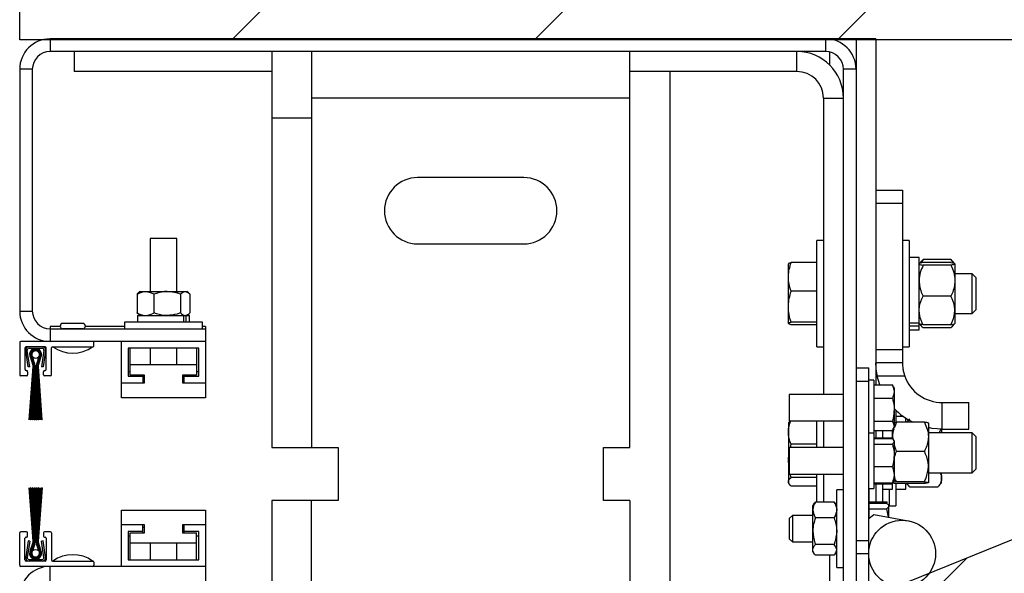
# Model space of a CAD drawing. Header units: inches. Extents: x 170 to 312, y 215 to 248.
# Tile 304 of 557: x 231.765 to 232.34, y 238.799 to 239.122. Entities that reach past the tile are written whole.
import ezdxf

# ---------------------------------------------------------------- set-up
doc = ezdxf.new("R2010")
doc.units = ezdxf.units.IN
doc.header["$LTSCALE"] = 0.25
doc.header["$MEASUREMENT"] = 0
doc.layers.add('STANDARD MOTOR LH', color=7, linetype='Continuous')

msp = doc.modelspace()

# ---------------------------------------------------------------- hatches: boundary and pattern name
at = {"layer": 'STANDARD MOTOR LH'}
h = msp.add_hatch(dxfattribs=at)
h.set_pattern_fill('ANSI31', color=256, style=0)
h.set_pattern_definition([(45, (50.32115, -11.93033), (-0.08838835, 0.08838835), [])])
h.paths.add_polyline_path([(232.51676, 239.38909), (232.45265, 239.38909), (232.45265, 239.62629), (231.76515, 239.62629), (231.76515, 239.11067), (231.78333, 239.11067), (232.45265, 239.11067), (232.45265, 239.34219), (232.37469, 239.34219)])
h = msp.add_hatch(dxfattribs=at)
h.set_pattern_fill('ANSI31', color=256, scale=0.5, style=0)
h.set_pattern_definition([(45, (220.34845, 236.03107), (-0.04419417, 0.04419417), [])])
edge = h.paths.add_edge_path()
edge.add_line((232.38429, 238.83511), (232.26801, 238.78787))
edge.add_line((232.26801, 238.78787), (232.26801, 238.68075))
edge.add_arc((232.25013, 238.68075), 0.01787, -89.99989, 0.00099, ccw=False)
edge.add_line((232.25013, 238.66287), (231.78588, 238.66287))
edge.add_arc((231.78588, 238.68075), 0.01788, 224.99902, 269.9992, ccw=False)
edge.add_arc((232.6325, 239.39121), 1.12303, 220.08198, 269.0727)
edge.add_line((232.61432, 238.26832), (232.38429, 238.83511))

# ---------------------------------------------------------------- linework, layer by layer
for p, q in [((231.76515, 239.11067), (231.76515, 239.62629)), ((232.45265, 239.11067), (231.76515, 239.11067)), ((231.78287, 239.11111), (231.78287, 239.10374)), ((232.26488, 239.11111), (231.78287, 239.11111)), ((232.23555, 239.10374), (232.23555, 239.11111)), ((232.23778, 239.11111), (232.23778, 239.11097)), ((232.25327, 239.11111), (232.25327, 238.68171)), ((232.26488, 239.11111), (232.26488, 238.90928)), ((232.23555, 239.10374), (231.78287, 239.10374)), ((231.79686, 239.10374), (231.79686, 239.09213)), ((231.91225, 239.10374), (231.91225, 238.87272)), ((231.93548, 239.10374), (231.93548, 238.87272)), ((232.12128, 238.87272), (232.12128, 239.10374)), ((232.2188, 239.09213), (232.2188, 239.10374)), ((232.23778, 239.1035), (232.23778, 239.09598)), ((231.77252, 239.0934), (231.76515, 239.0934)), ((231.76515, 239.0934), (231.76515, 238.95231)), ((231.77252, 239.0934), (231.77252, 238.95231)), ((232.25327, 239.0934), (232.2459, 239.0934)), ((232.2459, 238.68908), (232.2459, 239.0934)), ((231.91225, 239.09213), (231.79686, 239.09213)), ((232.2188, 239.09213), (232.12128, 239.09213)), ((232.14488, 238.67137), (232.14488, 239.09213)), ((232.12128, 239.07664), (231.93548, 239.07664)), ((232.23428, 239.07664), (232.2459, 239.07664)), ((232.23428, 239.07664), (232.23428, 238.90368)), ((231.91225, 239.06503), (231.93548, 239.06503)), ((232.05935, 239.03019), (231.99741, 239.03019)), ((232.26488, 239.02281), (232.28036, 239.02281)), ((232.28036, 239.02281), (232.28036, 238.92215)), ((232.28036, 239.01507), (232.26488, 239.01507)), ((231.84133, 238.99467), (231.84133, 238.96371)), ((231.85682, 238.99467), (231.84133, 238.99467)), ((231.85682, 238.96371), (231.85682, 238.99467)), ((231.99741, 238.99148), (232.05935, 238.99148)), ((232.23428, 238.99343), (232.23038, 238.99343)), ((232.23038, 238.9315), (232.23038, 238.99343)), ((232.28426, 238.99343), (232.28036, 238.99343)), ((232.28426, 238.99343), (232.28426, 238.9315)), ((232.29009, 238.98362), (232.28426, 238.98362)), ((232.29009, 238.94132), (232.29009, 238.98362)), ((232.21381, 238.97992), (232.21378, 238.97987)), ((232.21378, 238.94511), (232.21378, 238.97984)), ((232.23038, 238.98072), (232.21534, 238.98072)), ((232.23038, 238.98056), (232.21534, 238.98056)), ((232.29164, 238.98168), (232.29009, 238.97987)), ((232.29241, 238.98249), (232.29108, 238.98028)), ((232.29241, 238.98249), (232.29162, 238.98162)), ((232.30864, 238.98249), (232.29241, 238.98249)), ((232.30864, 238.98057), (232.29241, 238.98057)), ((232.30864, 238.97908), (232.29241, 238.97908)), ((232.30864, 238.98249), (232.30997, 238.98028)), ((232.30864, 238.98249), (232.30943, 238.98162)), ((232.31096, 238.97987), (232.3094, 238.98168)), ((232.31096, 238.97982), (232.31096, 238.94509)), ((232.32098, 238.97408), (232.31096, 238.97408)), ((232.32328, 238.97177), (232.32098, 238.97408)), ((232.32098, 238.95085), (232.32098, 238.97408)), ((232.32328, 238.95316), (232.32328, 238.97177)), ((231.83363, 238.96216), (231.83363, 238.95126)), ((231.83553, 238.96371), (231.83448, 238.96293)), ((231.83553, 238.96371), (231.86262, 238.96371)), ((231.84352, 238.96216), (231.84352, 238.95126)), ((231.85896, 238.96216), (231.85896, 238.95126)), ((231.86367, 238.96293), (231.86262, 238.96371)), ((231.86452, 238.96216), (231.86452, 238.95126)), ((232.23038, 238.96395), (232.21534, 238.96395)), ((232.30864, 238.96097), (232.29241, 238.96097)), ((231.76515, 238.95231), (231.77252, 238.95231)), ((231.83399, 238.94971), (231.83399, 238.94587)), ((231.83399, 238.94971), (231.86077, 238.94971)), ((231.83448, 238.95048), (231.83553, 238.94971)), ((231.83515, 238.94971), (231.83515, 238.94999)), ((231.86077, 238.94971), (231.86077, 238.94587)), ((231.86079, 238.94971), (231.86416, 238.94971)), ((231.86211, 238.94971), (231.86211, 238.94587)), ((231.86262, 238.94971), (231.86367, 238.95048)), ((231.863, 238.94971), (231.863, 238.94999)), ((231.86416, 238.94587), (231.86416, 238.94971)), ((232.31096, 238.95085), (232.32098, 238.95085)), ((232.32098, 238.95085), (232.32328, 238.95316)), ((231.78287, 238.94335), (231.78287, 238.9346)), ((231.78878, 238.94335), (231.78287, 238.94335)), ((231.80193, 238.94512), (231.79031, 238.94512)), ((231.82635, 238.94335), (231.80346, 238.94335)), ((231.82635, 238.94587), (231.82635, 238.94197)), ((231.87181, 238.94587), (231.82635, 238.94587)), ((231.87181, 238.94197), (231.87181, 238.94587)), ((231.87354, 238.94335), (231.87181, 238.94335)), ((231.87354, 238.94335), (231.87354, 238.90177)), ((232.21378, 238.94506), (232.21381, 238.94502)), ((232.23038, 238.94585), (232.21534, 238.94585)), ((232.23038, 238.94437), (232.21534, 238.94437)), ((232.23038, 238.94422), (232.21534, 238.94422)), ((232.28426, 238.94536), (232.29009, 238.94536)), ((232.28426, 238.94363), (232.29009, 238.94363)), ((232.29009, 238.94506), (232.29164, 238.94326)), ((232.30864, 238.94436), (232.29241, 238.94436)), ((232.3094, 238.94326), (232.31096, 238.94506)), ((231.78287, 238.94197), (231.87354, 238.94197)), ((231.79031, 238.94203), (231.79031, 238.94197)), ((231.80193, 238.94203), (231.79031, 238.94203)), ((231.80193, 238.94197), (231.80193, 238.94203)), ((232.28426, 238.94132), (232.29009, 238.94132)), ((232.30864, 238.94245), (232.29241, 238.94245)), ((231.76515, 238.93398), (231.76515, 238.91509)), ((231.87354, 238.9346), (231.76577, 238.9346)), ((231.80851, 238.93212), (231.80851, 238.93398)), ((231.82461, 238.90177), (231.82461, 238.9346)), ((231.76825, 238.93088), (231.76825, 238.91818)), ((231.77011, 238.91973), (231.76866, 238.92925)), ((231.78002, 238.9315), (231.76887, 238.9315)), ((231.77103, 238.91987), (231.76958, 238.92939)), ((231.77059, 238.93057), (231.7783, 238.93057)), ((231.77931, 238.92939), (231.77786, 238.91987)), ((231.78023, 238.92925), (231.77878, 238.91973)), ((231.78064, 238.91818), (231.78064, 238.93088)), ((231.78373, 238.91509), (231.78373, 238.93088)), ((231.78435, 238.9315), (231.80789, 238.9315)), ((231.8697, 238.93076), (231.82845, 238.93076)), ((231.82845, 238.93076), (231.82845, 238.91428)), ((231.82972, 238.91496), (231.82972, 238.93076)), ((231.84133, 238.93076), (231.84133, 238.92116)), ((231.85682, 238.92116), (231.85682, 238.93076)), ((231.86843, 238.93076), (231.86843, 238.91496)), ((231.8697, 238.91428), (231.8697, 238.93076)), ((232.23038, 238.9315), (232.23428, 238.9315)), ((232.26488, 238.92989), (232.28036, 238.92989)), ((232.28036, 238.9315), (232.28426, 238.9315)), ((231.77154, 238.92499), (231.77282, 238.92103)), ((231.77288, 238.92104), (231.7716, 238.92502)), ((231.77165, 238.92505), (231.77294, 238.92106)), ((231.773, 238.92108), (231.77171, 238.92508)), ((231.77177, 238.9251), (231.77306, 238.9211)), ((231.77312, 238.92112), (231.77182, 238.92513)), ((231.77188, 238.92516), (231.77318, 238.92114)), ((231.77324, 238.92116), (231.77194, 238.92519)), ((231.77199, 238.92522), (231.7733, 238.92118)), ((231.77335, 238.9212), (231.77205, 238.92524)), ((231.7721, 238.92527), (231.77341, 238.92122)), ((231.774, 238.92141), (231.77266, 238.92556)), ((231.77626, 238.92556), (231.77492, 238.92141)), ((231.7755, 238.92122), (231.77681, 238.92527)), ((231.77687, 238.92524), (231.77556, 238.9212)), ((231.77562, 238.92118), (231.77693, 238.92522)), ((231.77698, 238.92519), (231.77568, 238.92116)), ((231.77574, 238.92114), (231.77704, 238.92516)), ((231.77709, 238.92513), (231.7758, 238.92112)), ((231.77586, 238.9211), (231.77715, 238.9251)), ((231.77721, 238.92508), (231.77592, 238.92108)), ((231.77598, 238.92106), (231.77726, 238.92505)), ((231.77732, 238.92502), (231.77604, 238.92104)), ((231.77609, 238.92103), (231.77738, 238.92499)), ((231.82972, 238.92116), (231.86843, 238.92116)), ((232.28036, 238.92215), (232.26488, 238.92215)), ((231.76918, 238.91447), (231.76577, 238.91447)), ((231.76887, 238.91756), (231.76918, 238.91756)), ((231.7698, 238.91694), (231.7698, 238.91509)), ((231.77103, 238.91987), (231.77011, 238.91973)), ((231.773, 238.91988), (231.77069, 238.88876)), ((231.77077, 238.88876), (231.77307, 238.91988)), ((231.77313, 238.91988), (231.77136, 238.88876)), ((231.77143, 238.88876), (231.77319, 238.91988)), ((231.77325, 238.91988), (231.77202, 238.88876)), ((231.77209, 238.88876), (231.77331, 238.91988)), ((231.77337, 238.91988), (231.77267, 238.88876)), ((231.77275, 238.88876), (231.77344, 238.91988)), ((231.7735, 238.91988), (231.77333, 238.88876)), ((231.7734, 238.88876), (231.77356, 238.91988)), ((231.77362, 238.91988), (231.77362, 238.88876)), ((231.77424, 238.88876), (231.77424, 238.91988)), ((231.77468, 238.91988), (231.77468, 238.88876)), ((231.77529, 238.88876), (231.77529, 238.91988)), ((231.77536, 238.91988), (231.77551, 238.88876)), ((231.77559, 238.88876), (231.77542, 238.91988)), ((231.77548, 238.91988), (231.77617, 238.88876)), ((231.77624, 238.88876), (231.77554, 238.91988)), ((231.7756, 238.91988), (231.77683, 238.88876)), ((231.7769, 238.88876), (231.77567, 238.91988)), ((231.77573, 238.91988), (231.77749, 238.88876)), ((231.77756, 238.88876), (231.77579, 238.91988)), ((231.77585, 238.91988), (231.77815, 238.88876)), ((231.77823, 238.88876), (231.77591, 238.91988)), ((231.77878, 238.91973), (231.77786, 238.91987)), ((231.77909, 238.91509), (231.77909, 238.91694)), ((231.77971, 238.91756), (231.78002, 238.91756)), ((231.78311, 238.91447), (231.77971, 238.91447)), ((231.82845, 238.917), (231.82972, 238.917)), ((231.82845, 238.91428), (231.837, 238.91428)), ((231.83793, 238.91496), (231.82972, 238.91496)), ((231.837, 238.91496), (231.837, 238.91044)), ((231.83793, 238.91044), (231.83793, 238.91496)), ((231.86022, 238.91496), (231.86022, 238.91044)), ((231.86843, 238.91496), (231.86022, 238.91496)), ((231.86115, 238.91044), (231.86115, 238.91496)), ((231.86115, 238.91428), (231.8697, 238.91428)), ((231.86843, 238.917), (231.8697, 238.917)), ((232.25327, 238.91916), (232.26064, 238.91916)), ((232.26064, 238.79035), (232.26064, 238.91916)), ((232.28169, 238.91441), (232.26566, 238.91441)), ((232.26708, 238.90928), (232.26566, 238.91441)), ((231.82461, 238.91044), (231.83793, 238.91044)), ((231.837, 238.91188), (231.83793, 238.91188)), ((231.86022, 238.91188), (231.86115, 238.91188)), ((231.86022, 238.91044), (231.87354, 238.91044)), ((232.25327, 238.91142), (232.26064, 238.91142)), ((232.26373, 238.91204), (232.26064, 238.91204)), ((232.26373, 238.91204), (232.26373, 238.84886)), ((232.26373, 238.90928), (232.27446, 238.90928)), ((232.27446, 238.90928), (232.2755, 238.90537)), ((232.2747, 238.90868), (232.27446, 238.90928)), ((232.2755, 238.90755), (232.27481, 238.90874)), ((232.2459, 238.90368), (232.21418, 238.90368)), ((232.21418, 238.90368), (232.21418, 238.88819)), ((232.2755, 238.90755), (232.2755, 238.88432)), ((231.87354, 238.90177), (231.82461, 238.90177)), ((232.26373, 238.90146), (232.27446, 238.90146)), ((232.30359, 238.88344), (232.30359, 238.89892)), ((232.30359, 238.89892), (232.31909, 238.89892)), ((232.31909, 238.88344), (232.31909, 238.89892)), ((232.27652, 238.89447), (232.27652, 238.88758)), ((231.77077, 238.88876), (231.77069, 238.88876)), ((231.77143, 238.88876), (231.77136, 238.88876)), ((231.77209, 238.88876), (231.77202, 238.88876)), ((231.77275, 238.88876), (231.77267, 238.88876)), ((231.7734, 238.88876), (231.77333, 238.88876)), ((231.77424, 238.88876), (231.77362, 238.88876)), ((231.77529, 238.88876), (231.77468, 238.88876)), ((231.77559, 238.88876), (231.77551, 238.88876)), ((231.77624, 238.88876), (231.77617, 238.88876)), ((231.7769, 238.88876), (231.77683, 238.88876)), ((231.77756, 238.88876), (231.77749, 238.88876)), ((231.77823, 238.88876), (231.77815, 238.88876)), ((232.21411, 238.88754), (232.21378, 238.88697)), ((232.21378, 238.88697), (232.21378, 238.85216)), ((232.21418, 238.88819), (232.2459, 238.88819)), ((232.21477, 238.88819), (232.21426, 238.88752)), ((232.23038, 238.87271), (232.23038, 238.88819)), ((232.23428, 238.88819), (232.23428, 238.87271)), ((232.26373, 238.88811), (232.27446, 238.88811)), ((232.27446, 238.88811), (232.2755, 238.88535)), ((232.27692, 238.8874), (232.27565, 238.88429)), ((232.28099, 238.89071), (232.27652, 238.89071)), ((232.29315, 238.8874), (232.27692, 238.8874)), ((232.28234, 238.8874), (232.28234, 238.88979)), ((232.28393, 238.8888), (232.28271, 238.8874)), ((232.29547, 238.88695), (232.29547, 238.85218)), ((232.26373, 238.88107), (232.26064, 238.88107)), ((232.26373, 238.88259), (232.27446, 238.88259)), ((232.26488, 238.88259), (232.26488, 238.87838)), ((232.26878, 238.88259), (232.26878, 238.87838)), ((232.2746, 238.87814), (232.2746, 238.88298)), ((232.27481, 238.88313), (232.2755, 238.88432)), ((232.32098, 238.88118), (232.29547, 238.88118)), ((232.30281, 238.88355), (232.30177, 238.88118)), ((232.30322, 238.88344), (232.30322, 238.88118)), ((232.30359, 238.88344), (232.31909, 238.88344)), ((232.32328, 238.87887), (232.32098, 238.88118)), ((232.32098, 238.85795), (232.32098, 238.88118)), ((232.21501, 238.87271), (232.21534, 238.87459)), ((232.23038, 238.87459), (232.21534, 238.87459)), ((232.26373, 238.87838), (232.27446, 238.87838)), ((232.26373, 238.87826), (232.27446, 238.87826)), ((232.26373, 238.87786), (232.27446, 238.87786)), ((232.26373, 238.8746), (232.27446, 238.8746)), ((232.27446, 238.87786), (232.27459, 238.87766)), ((232.2746, 238.87892), (232.27472, 238.87793)), ((232.2755, 238.87658), (232.2749, 238.87762)), ((232.27505, 238.87694), (232.2755, 238.87623)), ((232.2755, 238.87658), (232.2755, 238.85335)), ((232.32328, 238.86026), (232.32328, 238.87887)), ((231.91225, 238.87272), (231.95096, 238.87272)), ((231.95096, 238.87272), (231.95096, 238.84175)), ((232.1058, 238.87272), (232.12128, 238.87272)), ((232.1058, 238.84175), (232.1058, 238.87272)), ((232.2459, 238.87271), (232.21418, 238.87271)), ((232.21418, 238.87271), (232.21418, 238.85723)), ((232.29315, 238.87045), (232.27692, 238.87045)), ((232.21418, 238.86025), (232.21378, 238.86491)), ((232.21418, 238.85723), (232.2459, 238.85723)), ((232.21534, 238.85523), (232.21486, 238.85723)), ((232.23038, 238.84089), (232.23038, 238.85723)), ((232.23428, 238.85723), (232.23428, 238.84089)), ((232.26373, 238.8617), (232.27446, 238.8617)), ((232.27446, 238.8617), (232.2755, 238.85688)), ((232.29547, 238.85795), (232.32098, 238.85795)), ((232.30322, 238.85216), (232.30322, 238.85795)), ((232.32098, 238.85795), (232.32328, 238.86026)), ((232.21378, 238.85216), (232.21411, 238.85159)), ((232.23038, 238.85523), (232.21534, 238.85523)), ((232.26373, 238.85207), (232.27446, 238.85207)), ((232.26373, 238.85167), (232.27446, 238.85167)), ((232.26373, 238.85156), (232.27446, 238.85156)), ((232.26488, 238.85156), (232.26488, 238.841)), ((232.26878, 238.85156), (232.26878, 238.841)), ((232.27446, 238.85207), (232.27505, 238.85299)), ((232.27446, 238.85167), (232.27476, 238.8524)), ((232.2746, 238.84841), (232.2746, 238.8518)), ((232.2749, 238.85232), (232.2755, 238.85335)), ((232.27692, 238.85262), (232.27528, 238.85241)), ((232.27652, 238.85166), (232.27652, 238.8386)), ((232.29315, 238.85262), (232.27692, 238.85262)), ((232.29315, 238.85173), (232.27692, 238.85173)), ((232.28234, 238.84841), (232.28234, 238.85173)), ((232.28271, 238.85173), (232.28448, 238.84968)), ((232.30108, 238.84968), (232.30322, 238.85216)), ((231.773, 238.81807), (231.77069, 238.84919)), ((231.77077, 238.84919), (231.77069, 238.84919)), ((231.77077, 238.84919), (231.77307, 238.81807)), ((231.77143, 238.84919), (231.77136, 238.84919)), ((231.77313, 238.81807), (231.77136, 238.84919)), ((231.77143, 238.84919), (231.77319, 238.81807)), ((231.77209, 238.84919), (231.77202, 238.84919)), ((231.77325, 238.81807), (231.77202, 238.84919)), ((231.77209, 238.84919), (231.77331, 238.81807)), ((231.77275, 238.84919), (231.77267, 238.84919)), ((231.77337, 238.81807), (231.77267, 238.84919)), ((231.77275, 238.84919), (231.77344, 238.81807)), ((231.7735, 238.81807), (231.77333, 238.84919)), ((231.7734, 238.84919), (231.77333, 238.84919)), ((231.7734, 238.84919), (231.77356, 238.81807)), ((231.77362, 238.84919), (231.77424, 238.84919)), ((231.77362, 238.81807), (231.77362, 238.84919)), ((231.77424, 238.84919), (231.77424, 238.81807)), ((231.77468, 238.81807), (231.77468, 238.84919)), ((231.77468, 238.84919), (231.77529, 238.84919)), ((231.77529, 238.84919), (231.77529, 238.81807)), ((231.77536, 238.81807), (231.77551, 238.84919)), ((231.77559, 238.84919), (231.77542, 238.81807)), ((231.77548, 238.81807), (231.77617, 238.84919)), ((231.77559, 238.84919), (231.77551, 238.84919)), ((231.77624, 238.84919), (231.77554, 238.81807)), ((231.7756, 238.81807), (231.77683, 238.84919)), ((231.7769, 238.84919), (231.77567, 238.81807)), ((231.77573, 238.81807), (231.77749, 238.84919)), ((231.77756, 238.84919), (231.77579, 238.81807)), ((231.77585, 238.81807), (231.77815, 238.84919)), ((231.77823, 238.84919), (231.77591, 238.81807)), ((231.77624, 238.84919), (231.77617, 238.84919)), ((231.7769, 238.84919), (231.77683, 238.84919)), ((231.77756, 238.84919), (231.77749, 238.84919)), ((231.77823, 238.84919), (231.77815, 238.84919)), ((232.23038, 238.8502), (232.21534, 238.8502)), ((232.2459, 238.84807), (232.24199, 238.84807)), ((232.24199, 238.80261), (232.24199, 238.84807)), ((232.26064, 238.84886), (232.26373, 238.84886)), ((232.2607, 238.84886), (232.2607, 238.83125)), ((232.26878, 238.84841), (232.2746, 238.84841)), ((232.27262, 238.84841), (232.27262, 238.8386)), ((232.27652, 238.84841), (232.28234, 238.84841)), ((232.28443, 238.84975), (232.28467, 238.84947)), ((232.30089, 238.84947), (232.28467, 238.84947)), ((232.30113, 238.84975), (232.30089, 238.84947)), ((231.95096, 238.84175), (231.91225, 238.84175)), ((231.91225, 238.84175), (231.91225, 238.67143)), ((231.93548, 238.67143), (231.93548, 238.84175)), ((232.12128, 238.84175), (232.1058, 238.84175)), ((232.12128, 238.84175), (232.12128, 238.67143)), ((232.22892, 238.84014), (232.228, 238.83889)), ((232.22908, 238.8401), (232.22954, 238.84089)), ((232.24045, 238.84089), (232.22954, 238.84089)), ((232.24091, 238.8401), (232.24045, 238.84089)), ((232.24199, 238.83889), (232.24107, 238.84014)), ((232.2607, 238.841), (232.27113, 238.841)), ((232.2607, 238.84022), (232.27113, 238.84022)), ((232.27113, 238.841), (232.27134, 238.84035)), ((232.27142, 238.8405), (232.27114, 238.84098)), ((231.82461, 238.83618), (231.87354, 238.83618)), ((231.82461, 238.80335), (231.82461, 238.83618)), ((231.87354, 238.83618), (231.87354, 238.7377)), ((232.228, 238.81179), (232.228, 238.83889)), ((232.2607, 238.83701), (232.27113, 238.83701)), ((232.38429, 238.83511), (232.26801, 238.78787)), ((232.27113, 238.83701), (232.27192, 238.83214)), ((232.27234, 238.83891), (232.27217, 238.8392)), ((232.27234, 238.83206), (232.27234, 238.83862)), ((232.27262, 238.8386), (232.27652, 238.8386)), ((232.21609, 238.83308), (232.21425, 238.83124)), ((232.21425, 238.83124), (232.21425, 238.81944)), ((232.228, 238.83308), (232.21609, 238.83308)), ((232.21609, 238.83308), (232.21609, 238.8176)), ((232.24045, 238.83164), (232.22954, 238.83164)), ((232.26064, 238.8312), (232.26361, 238.83368)), ((232.26361, 238.83368), (232.2837, 238.82996)), ((231.76515, 238.80397), (231.76515, 238.82286)), ((231.76918, 238.82348), (231.76577, 238.82348)), ((231.7698, 238.82101), (231.7698, 238.82286)), ((231.77909, 238.82286), (231.77909, 238.82101)), ((231.78311, 238.82348), (231.77971, 238.82348)), ((231.78373, 238.82286), (231.78373, 238.80707)), ((231.83793, 238.82751), (231.82461, 238.82751)), ((231.837, 238.82367), (231.82845, 238.82367)), ((231.82845, 238.82367), (231.82845, 238.80719)), ((231.82972, 238.82299), (231.83793, 238.82299)), ((231.82972, 238.80719), (231.82972, 238.82299)), ((231.837, 238.82299), (231.837, 238.82751)), ((231.83793, 238.82607), (231.837, 238.82607)), ((231.83793, 238.82299), (231.83793, 238.82751)), ((231.87354, 238.82751), (231.86022, 238.82751)), ((231.86022, 238.82751), (231.86022, 238.82299)), ((231.86115, 238.82607), (231.86022, 238.82607)), ((231.86022, 238.82299), (231.86843, 238.82299)), ((231.86115, 238.82299), (231.86115, 238.82751)), ((231.8697, 238.82367), (231.86115, 238.82367)), ((231.86843, 238.80719), (231.86843, 238.82299)), ((231.8697, 238.80719), (231.8697, 238.82367)), ((231.76825, 238.80707), (231.76825, 238.81977)), ((231.77011, 238.81822), (231.76866, 238.8087)), ((231.76887, 238.82039), (231.76918, 238.82039)), ((231.77103, 238.81808), (231.76958, 238.80856)), ((231.77103, 238.81808), (231.77011, 238.81822)), ((231.77154, 238.81296), (231.77282, 238.81693)), ((231.77288, 238.81691), (231.7716, 238.81293)), ((231.77165, 238.8129), (231.77294, 238.81689)), ((231.773, 238.81687), (231.77171, 238.81287)), ((231.77177, 238.81285), (231.77306, 238.81685)), ((231.77312, 238.81683), (231.77182, 238.81282)), ((231.77188, 238.81279), (231.77318, 238.81681)), ((231.77324, 238.81679), (231.77194, 238.81276)), ((231.77199, 238.81274), (231.7733, 238.81677)), ((231.77335, 238.81675), (231.77205, 238.81271)), ((231.7721, 238.81268), (231.77341, 238.81673)), ((231.7755, 238.81673), (231.77681, 238.81268)), ((231.77687, 238.81271), (231.77556, 238.81675)), ((231.77562, 238.81677), (231.77693, 238.81274)), ((231.77698, 238.81276), (231.77568, 238.81679)), ((231.77574, 238.81681), (231.77704, 238.81279)), ((231.77709, 238.81282), (231.7758, 238.81683)), ((231.77586, 238.81685), (231.77715, 238.81285)), ((231.77721, 238.81287), (231.77592, 238.81687)), ((231.77598, 238.81689), (231.77726, 238.8129)), ((231.77732, 238.81293), (231.77604, 238.81691)), ((231.77609, 238.81693), (231.77738, 238.81296)), ((231.77878, 238.81822), (231.77786, 238.81808)), ((231.77931, 238.80856), (231.77786, 238.81808)), ((231.78023, 238.8087), (231.77878, 238.81822)), ((231.77971, 238.82039), (231.78002, 238.82039)), ((231.78064, 238.81977), (231.78064, 238.80707)), ((231.82972, 238.82095), (231.82845, 238.82095)), ((231.86843, 238.81679), (231.82972, 238.81679)), ((231.84133, 238.81679), (231.84133, 238.80719)), ((231.85682, 238.80719), (231.85682, 238.81679)), ((231.8697, 238.82095), (231.86843, 238.82095)), ((232.21425, 238.81944), (232.21609, 238.8176)), ((232.21609, 238.8176), (232.228, 238.8176)), ((232.25327, 238.81852), (232.26064, 238.81852)), ((231.774, 238.81654), (231.77266, 238.81239)), ((231.77626, 238.81239), (231.77492, 238.81654)), ((232.228, 238.81179), (232.22892, 238.81054)), ((232.24045, 238.81609), (232.22954, 238.81609)), ((232.24107, 238.81054), (232.24199, 238.81179)), ((231.78002, 238.80645), (231.76887, 238.80645)), ((231.77059, 238.80738), (231.7783, 238.80738)), ((231.78435, 238.80645), (231.80789, 238.80645)), ((231.80851, 238.80583), (231.80851, 238.80397)), ((231.82845, 238.80719), (231.8697, 238.80719)), ((232.24045, 238.80979), (232.22954, 238.80979)), ((232.23778, 238.80979), (232.23778, 238.74105)), ((232.25327, 238.81077), (232.26064, 238.81077)), ((231.87354, 238.80335), (231.76577, 238.80335)), ((231.78287, 238.74916), (231.78287, 238.80335)), ((232.24199, 238.80261), (232.2459, 238.80261))]:
    msp.add_line(p, q, dxfattribs=at)
at = {"layer": 'STANDARD MOTOR LH', "flags": 128}
msp.add_lwpolyline([(232.30359, 238.88344), (232.29772, 238.88388), (232.29547, 238.8843)], dxfattribs=at)
at = {"layer": 'STANDARD MOTOR LH'}
for centre, radius in [((231.77446, 238.92697), 0.00226), ((232.28015, 238.81077), 0.01951), ((231.77446, 238.81098), 0.00226)]:
    msp.add_circle(centre, radius, dxfattribs=at)
for centre, radius, start, end in [((231.78287, 239.0934), 0.01771, 90, 180), ((232.23555, 239.0934), 0.01771, 0, 90), ((231.78287, 239.0934), 0.01034, 90, 180), ((232.2188, 239.07664), 0.0271, 0, 90), ((232.23555, 239.0934), 0.01034, 0, 90), ((232.2188, 239.07664), 0.01548, 0, 90), ((231.99741, 239.01084), 0.01935, 90, 270), ((232.05935, 239.01084), 0.01935, 270, 90), ((231.78287, 238.95231), 0.01771, 180, 270), ((231.78287, 238.95231), 0.01034, 180, 270), ((231.79031, 238.94358), 0.00155, 90, 270), ((231.80193, 238.94358), 0.00155, 270, 90), ((231.76577, 238.93398), 0.000619, 90, 180), ((231.80789, 238.93398), 0.000619, 0, 90), ((231.80789, 238.93212), 0.000619, 270, 0), ((231.76887, 238.93088), 0.000619, 90, 180), ((231.77059, 238.92955), 0.00195, 90, 188.65121), ((231.77059, 238.92955), 0.00102, 90, 188.65121), ((231.77446, 238.92697), 0.00352, 325.87014, 214.12986), ((231.77446, 238.92697), 0.00346, 325.72454, 214.27546), ((231.77446, 238.92697), 0.0034, 325.57496, 214.42504), ((231.77446, 238.92697), 0.00334, 325.4212, 214.5788), ((231.77446, 238.92697), 0.00328, 325.26307, 214.73693), ((231.77446, 238.92697), 0.00321, 325.10036, 214.89964), ((231.77446, 238.92697), 0.00315, 324.93284, 215.06716), ((231.77446, 238.92697), 0.00309, 324.76027, 215.23973), ((231.77446, 238.92697), 0.00303, 324.58238, 215.41762), ((231.77446, 238.92697), 0.00297, 324.39891, 215.60109), ((231.77446, 238.92697), 0.0029, 324.20956, 215.79044), ((231.77446, 238.92697), 0.00228, 321.90656, 218.09344), ((231.7783, 238.92955), 0.00195, 351.34879, 90), ((231.7783, 238.92955), 0.00102, 351.34879, 90), ((231.78002, 238.93088), 0.000619, 0, 90), ((231.78435, 238.93088), 0.000619, 90, 180), ((231.79612, 238.94779), 0.02, 234.51066, 305.48934), ((231.76929, 238.91988), 0.00372, 0, 17.89522), ((231.76929, 238.91988), 0.00378, 0, 17.89522), ((231.76929, 238.91988), 0.00384, 0, 17.89522), ((231.76929, 238.91988), 0.0039, 0, 17.89522), ((231.76929, 238.91988), 0.00396, 0, 17.89522), ((231.76929, 238.91988), 0.00403, 0, 17.89522), ((231.76929, 238.91988), 0.00409, 0, 17.89522), ((231.76929, 238.91988), 0.00415, 0, 17.89522), ((231.76929, 238.91988), 0.00421, 0, 17.89522), ((231.76929, 238.91988), 0.00427, 0, 17.89522), ((231.76929, 238.91988), 0.00434, 0, 17.89522), ((231.76929, 238.91988), 0.00495, 0, 17.89522), ((231.77963, 238.91988), 0.00495, 162.10478, 180), ((231.77963, 238.91988), 0.00434, 162.10478, 180), ((231.77963, 238.91988), 0.00427, 162.10478, 180), ((231.77963, 238.91988), 0.00421, 162.10478, 180), ((231.77963, 238.91988), 0.00415, 162.10478, 180), ((231.77963, 238.91988), 0.00409, 162.10478, 180), ((231.77963, 238.91988), 0.00403, 162.10478, 180), ((231.77963, 238.91988), 0.00396, 162.10478, 180), ((231.77963, 238.91988), 0.0039, 162.10478, 180), ((231.77963, 238.91988), 0.00384, 162.10478, 180), ((231.77963, 238.91988), 0.00378, 162.10478, 180), ((231.77963, 238.91988), 0.00372, 162.10478, 180), ((231.76577, 238.91509), 0.000619, 180, 270), ((231.76887, 238.91818), 0.000619, 180, 270), ((231.76918, 238.91694), 0.000619, 0, 90), ((231.76918, 238.91509), 0.000619, 270, 0), ((231.77971, 238.91694), 0.000619, 90, 180), ((231.77971, 238.91509), 0.000619, 180, 270), ((231.78002, 238.91818), 0.000619, 270, 0), ((231.78311, 238.91509), 0.000619, 270, 0), ((232.30359, 238.92215), 0.02323, 199.47122, 270), ((232.30359, 238.92215), 0.03871, 223.48122, 243.86418), ((231.76577, 238.82286), 0.000619, 90, 180), ((231.76918, 238.82286), 0.000619, 0, 90), ((231.77971, 238.82286), 0.000619, 90, 180), ((231.78311, 238.82286), 0.000619, 0, 90), ((231.76887, 238.81977), 0.000619, 90, 180), ((231.76918, 238.82101), 0.000619, 270, 0), ((231.76929, 238.81807), 0.00372, 342.10478, 0), ((231.76929, 238.81807), 0.00378, 342.10478, 0), ((231.76929, 238.81807), 0.00384, 342.10478, 0), ((231.76929, 238.81807), 0.0039, 342.10478, 0), ((231.76929, 238.81807), 0.00396, 342.10478, 0), ((231.76929, 238.81807), 0.00403, 342.10478, 0), ((231.76929, 238.81807), 0.00409, 342.10478, 0), ((231.76929, 238.81807), 0.00415, 342.10478, 0), ((231.76929, 238.81807), 0.00421, 342.10478, 0), ((231.76929, 238.81807), 0.00427, 342.10478, 0), ((231.76929, 238.81807), 0.00434, 342.10478, 0), ((231.76929, 238.81807), 0.00495, 342.10478, 0), ((231.77963, 238.81807), 0.00495, 180, 197.89522), ((231.77963, 238.81807), 0.00434, 180, 197.89522), ((231.77963, 238.81807), 0.00427, 180, 197.89522), ((231.77963, 238.81807), 0.00421, 180, 197.89522), ((231.77963, 238.81807), 0.00415, 180, 197.89522), ((231.77963, 238.81807), 0.00409, 180, 197.89522), ((231.77963, 238.81807), 0.00403, 180, 197.89522), ((231.77963, 238.81807), 0.00396, 180, 197.89522), ((231.77963, 238.81807), 0.0039, 180, 197.89522), ((231.77963, 238.81807), 0.00384, 180, 197.89522), ((231.77963, 238.81807), 0.00378, 180, 197.89522), ((231.77963, 238.81807), 0.00372, 180, 197.89522), ((231.77971, 238.82101), 0.000619, 180, 270), ((231.78002, 238.81977), 0.000619, 0, 90), ((231.77446, 238.81098), 0.00352, 145.87014, 34.12986), ((231.77446, 238.81098), 0.00346, 145.72454, 34.27546), ((231.77446, 238.81098), 0.0034, 145.57496, 34.42504), ((231.77446, 238.81098), 0.00334, 145.4212, 34.5788), ((231.77446, 238.81098), 0.00328, 145.26307, 34.73693), ((231.77446, 238.81098), 0.00321, 145.10036, 34.89964), ((231.77446, 238.81098), 0.00315, 144.93284, 35.06716), ((231.77446, 238.81098), 0.00309, 144.76027, 35.23973), ((231.77446, 238.81098), 0.00303, 144.58238, 35.41762), ((231.77446, 238.81098), 0.00297, 144.39891, 35.60109), ((231.77446, 238.81098), 0.0029, 144.20956, 35.79044), ((231.77446, 238.81098), 0.00228, 141.90656, 38.09344), ((231.76887, 238.80707), 0.000619, 180, 270), ((231.77059, 238.8084), 0.00195, 171.34879, 270), ((231.77059, 238.8084), 0.00102, 171.34879, 270), ((231.7783, 238.8084), 0.00195, 270, 8.65121), ((231.7783, 238.8084), 0.00102, 270, 8.65121), ((231.78002, 238.80707), 0.000619, 270, 0), ((231.78435, 238.80707), 0.000619, 180, 270), ((231.79612, 238.79016), 0.02, 54.51066, 125.48934), ((231.80789, 238.80583), 0.000619, 0, 90), ((231.76577, 238.80397), 0.000619, 180, 270), ((231.78287, 238.78564), 0.01771, 90, 180), ((231.80789, 238.80397), 0.000619, 270, 0)]:
    msp.add_arc(centre, radius, start, end, dxfattribs=at)
for points, knots in [([(232.21378, 238.97226), (232.21378, 238.97245), (232.21381, 238.97526), (232.2146, 238.97801), (232.21534, 238.98056)], [0, 0, 0, 0, 0.070219, 1, 1, 1, 1]), ([(232.21534, 238.98056), (232.2147, 238.98038), (232.21388, 238.98013), (232.2138, 238.97988), (232.21378, 238.97982)], [0, 0, 0, 0, 0.763373, 1, 1, 1, 1]), ([(232.29241, 238.98057), (232.2918, 238.98045), (232.29056, 238.98022), (232.29009, 238.97996), (232.29009, 238.97983), (232.29009, 238.97982)], [0, 0, 0, 0, 0.483998, 0.985621, 1, 1, 1, 1]), ([(232.29009, 238.97982), (232.29017, 238.97972), (232.29035, 238.97951), (232.29139, 238.97926), (232.29218, 238.97912), (232.29241, 238.97908)], [0, 0, 0, 0, 0.405721, 0.826099, 1, 1, 1, 1]), ([(232.29241, 238.97908), (232.2918, 238.97767), (232.29056, 238.97481), (232.29009, 238.97168), (232.29009, 238.97007), (232.29009, 238.97002)], [0, 0, 0, 0, 0.483998, 0.985621, 1, 1, 1, 1]), ([(232.30864, 238.98057), (232.30925, 238.98045), (232.31049, 238.98022), (232.31095, 238.97996), (232.31096, 238.97983), (232.31096, 238.97982)], [0, 0, 0, 0, 0.483998, 0.985621, 1, 1, 1, 1]), ([(232.31096, 238.97982), (232.31087, 238.97972), (232.31069, 238.97951), (232.30965, 238.97926), (232.30887, 238.97912), (232.30864, 238.97908)], [0, 0, 0, 0, 0.405721, 0.826099, 1, 1, 1, 1]), ([(232.30864, 238.97908), (232.30925, 238.97767), (232.31049, 238.97481), (232.31095, 238.97168), (232.31096, 238.97007), (232.31096, 238.97002)], [0, 0, 0, 0, 0.483998, 0.985621, 1, 1, 1, 1]), ([(232.21534, 238.96395), (232.2149, 238.9653), (232.21402, 238.96802), (232.21386, 238.97084), (232.21378, 238.97226)], [0, 0, 0, 0, 0.495458, 1, 1, 1, 1]), ([(232.29009, 238.97002), (232.29017, 238.96876), (232.29035, 238.96618), (232.29139, 238.96318), (232.29218, 238.96147), (232.29241, 238.96097)], [0, 0, 0, 0, 0.405721, 0.826099, 1, 1, 1, 1]), ([(232.31096, 238.97002), (232.31087, 238.96876), (232.31069, 238.96618), (232.30965, 238.96318), (232.30887, 238.96147), (232.30864, 238.96097)], [0, 0, 0, 0, 0.405721, 0.826099, 1, 1, 1, 1]), ([(231.83363, 238.96216), (231.83515, 238.96289), (231.83678, 238.96368), (231.83846, 238.9637), (231.83857, 238.96371)], [0, 0, 0, 0, 0.932064, 1, 1, 1, 1]), ([(231.83458, 238.96279), (231.83437, 238.96272), (231.83405, 238.96261), (231.83374, 238.96228), (231.83363, 238.96216)], [0, 0, 0, 0, 0.627771, 1, 1, 1, 1]), ([(231.83857, 238.96371), (231.84004, 238.96346), (231.84173, 238.96318), (231.84331, 238.96227), (231.84352, 238.96216)], [0, 0, 0, 0, 0.872228, 1, 1, 1, 1]), ([(231.85124, 238.96371), (231.85074, 238.96369), (231.8481, 238.96363), (231.84557, 238.96282), (231.84352, 238.96216)], [0, 0, 0, 0, 0.1896638, 1, 1, 1, 1]), ([(231.85896, 238.96216), (231.85831, 238.96239), (231.85582, 238.96329), (231.85319, 238.96353), (231.85124, 238.96371)], [0, 0, 0, 0, 0.262092, 1, 1, 1, 1]), ([(231.85896, 238.96216), (231.85981, 238.96289), (231.86073, 238.96368), (231.86167, 238.9637), (231.86174, 238.96371)], [0, 0, 0, 0, 0.932064, 1, 1, 1, 1]), ([(231.86174, 238.96371), (231.86257, 238.96346), (231.86352, 238.96318), (231.86441, 238.96227), (231.86452, 238.96216)], [0, 0, 0, 0, 0.872228, 1, 1, 1, 1]), ([(232.21378, 238.9549), (232.21378, 238.95512), (232.21381, 238.95817), (232.2146, 238.96117), (232.21534, 238.96395)], [0, 0, 0, 0, 0.070219, 1, 1, 1, 1]), ([(232.29009, 238.95267), (232.29009, 238.95286), (232.29012, 238.95518), (232.29093, 238.95802), (232.29216, 238.96048), (232.29241, 238.96097)], [0, 0, 0, 0, 0.0660449, 0.8129016, 1, 1, 1, 1]), ([(232.31096, 238.95267), (232.31096, 238.95286), (232.31093, 238.95518), (232.31011, 238.95802), (232.30888, 238.96048), (232.30864, 238.96097)], [0, 0, 0, 0, 0.0660449, 0.8129016, 1, 1, 1, 1]), ([(232.21534, 238.94585), (232.2149, 238.94732), (232.21402, 238.95029), (232.21386, 238.95335), (232.21378, 238.9549)], [0, 0, 0, 0, 0.495458, 1, 1, 1, 1]), ([(231.83363, 238.95126), (231.83515, 238.95052), (231.83678, 238.94973), (231.83846, 238.94971), (231.83857, 238.94971)], [0, 0, 0, 0, 0.932064, 1, 1, 1, 1]), ([(231.83458, 238.95062), (231.83437, 238.95069), (231.83405, 238.9508), (231.83374, 238.95113), (231.83363, 238.95126)], [0, 0, 0, 0, 0.627771, 1, 1, 1, 1]), ([(231.83857, 238.94971), (231.84004, 238.94995), (231.84173, 238.95023), (231.84331, 238.95114), (231.84352, 238.95126)], [0, 0, 0, 0, 0.8722285, 1, 1, 1, 1]), ([(231.85124, 238.94971), (231.85074, 238.94972), (231.8481, 238.94978), (231.84557, 238.9506), (231.84352, 238.95126)], [0, 0, 0, 0, 0.189664, 1, 1, 1, 1]), ([(231.85896, 238.95126), (231.85831, 238.95102), (231.85582, 238.95012), (231.85319, 238.94988), (231.85124, 238.94971)], [0, 0, 0, 0, 0.2620915, 1, 1, 1, 1]), ([(231.85896, 238.95126), (231.85981, 238.95052), (231.86073, 238.94973), (231.86167, 238.94971), (231.86174, 238.94971)], [0, 0, 0, 0, 0.932064, 1, 1, 1, 1]), ([(231.86174, 238.94971), (231.86257, 238.94995), (231.86352, 238.95023), (231.86441, 238.95114), (231.86452, 238.95126)], [0, 0, 0, 0, 0.8722285, 1, 1, 1, 1]), ([(232.29241, 238.94436), (232.29205, 238.94507), (232.29072, 238.94771), (232.29036, 238.95057), (232.29009, 238.95267)], [0, 0, 0, 0, 0.2661568, 1, 1, 1, 1]), ([(232.30864, 238.94436), (232.30899, 238.94507), (232.31032, 238.94771), (232.31069, 238.95057), (232.31096, 238.95267)], [0, 0, 0, 0, 0.2661568, 1, 1, 1, 1]), ([(232.21378, 238.94511), (232.2138, 238.94517), (232.21388, 238.94542), (232.2147, 238.94567), (232.21534, 238.94585)], [0, 0, 0, 0, 0.236627, 1, 1, 1, 1]), ([(232.21534, 238.94437), (232.21514, 238.94442), (232.21422, 238.94466), (232.21397, 238.94491), (232.21378, 238.94511)], [0, 0, 0, 0, 0.217079, 1, 1, 1, 1]), ([(232.29241, 238.94436), (232.2918, 238.94448), (232.29056, 238.94472), (232.29009, 238.94497), (232.29009, 238.94511), (232.29009, 238.94511)], [0, 0, 0, 0, 0.483998, 0.985621, 1, 1, 1, 1]), ([(232.29096, 238.94468), (232.29114, 238.94418), (232.29142, 238.94341), (232.29215, 238.9427), (232.29241, 238.94245)], [0, 0, 0, 0, 0.646739, 1, 1, 1, 1]), ([(232.30864, 238.94436), (232.30925, 238.94448), (232.31049, 238.94472), (232.31095, 238.94497), (232.31096, 238.94511), (232.31096, 238.94511)], [0, 0, 0, 0, 0.483998, 0.985621, 1, 1, 1, 1]), ([(232.31009, 238.94468), (232.30991, 238.94418), (232.30963, 238.94341), (232.3089, 238.9427), (232.30864, 238.94245)], [0, 0, 0, 0, 0.646739, 1, 1, 1, 1]), ([(232.26566, 238.91441), (232.2655, 238.91526), (232.26519, 238.91697), (232.26497, 238.91928), (232.26489, 238.92104), (232.26488, 238.922), (232.26488, 238.9221), (232.26488, 238.92215)], [0, 0, 0, 0, 0.213482, 0.427084, 0.638491, 0.850823, 1, 1, 1, 1]), ([(232.28036, 238.92215), (232.28036, 238.92206), (232.28036, 238.92189), (232.2804, 238.92056), (232.2806, 238.91862), (232.28103, 238.91644), (232.28149, 238.91502), (232.28169, 238.91441)], [0, 0, 0, 0, 0.212005, 0.424036, 0.63502, 0.842044, 1, 1, 1, 1]), ([(232.2755, 238.90537), (232.2755, 238.90528), (232.27548, 238.90396), (232.27496, 238.90266), (232.27446, 238.90146)], [0, 0, 0, 0, 0.070198, 1, 1, 1, 1]), ([(232.27446, 238.90146), (232.27487, 238.89985), (232.27543, 238.89765), (232.27549, 238.89539), (232.2755, 238.89479)], [0, 0, 0, 0, 0.731369, 1, 1, 1, 1]), ([(232.2755, 238.89479), (232.27538, 238.89311), (232.27523, 238.89085), (232.27462, 238.88867), (232.27446, 238.88811)], [0, 0, 0, 0, 0.742452, 1, 1, 1, 1]), ([(232.21378, 238.88176), (232.21378, 238.88193), (232.2138, 238.8841), (232.21451, 238.88623), (232.21517, 238.88819)], [0, 0, 0, 0, 0.078261, 1, 1, 1, 1]), ([(232.2755, 238.88721), (232.27573, 238.88725), (232.2761, 238.88731), (232.27669, 238.88737), (232.27692, 238.8874)], [0, 0, 0, 0, 0.597806, 1, 1, 1, 1]), ([(232.28444, 238.88938), (232.28415, 238.88906), (232.28357, 238.88843), (232.28339, 238.88774), (232.2833, 238.8874)], [0, 0, 0, 0, 0.4987652, 1, 1, 1, 1]), ([(232.29315, 238.8874), (232.29376, 238.88608), (232.295, 238.8834), (232.29547, 238.88047), (232.29547, 238.87897), (232.29547, 238.87892)], [0, 0, 0, 0, 0.483998, 0.985621, 1, 1, 1, 1]), ([(232.29547, 238.88695), (232.29539, 238.88701), (232.29521, 238.88714), (232.29417, 238.88729), (232.29338, 238.88737), (232.29315, 238.8874)], [0, 0, 0, 0, 0.405721, 0.826099, 1, 1, 1, 1]), ([(232.21534, 238.87459), (232.2149, 238.87576), (232.21402, 238.87811), (232.21386, 238.88054), (232.21378, 238.88176)], [0, 0, 0, 0, 0.495458, 1, 1, 1, 1]), ([(232.27546, 238.88383), (232.2754, 238.88368), (232.27476, 238.88216), (232.27461, 238.88047), (232.2746, 238.87897), (232.2746, 238.87892)], [0, 0, 0, 0, 0.091447, 0.974683, 1, 1, 1, 1]), ([(232.2755, 238.88535), (232.2755, 238.88529), (232.27549, 238.88456), (232.27508, 238.88384), (232.2747, 238.88319)], [0, 0, 0, 0, 0.089521, 1, 1, 1, 1]), ([(232.2755, 238.87623), (232.2755, 238.87619), (232.27548, 238.87564), (232.27496, 238.8751), (232.27446, 238.8746)], [0, 0, 0, 0, 0.070198, 1, 1, 1, 1]), ([(232.27446, 238.8746), (232.27487, 238.87304), (232.27543, 238.87092), (232.27549, 238.86873), (232.2755, 238.86815)], [0, 0, 0, 0, 0.7313694, 1, 1, 1, 1]), ([(232.29547, 238.87892), (232.29539, 238.87774), (232.29521, 238.87533), (232.29417, 238.87252), (232.29338, 238.87092), (232.29315, 238.87045)], [0, 0, 0, 0, 0.405721, 0.826099, 1, 1, 1, 1]), ([(232.21378, 238.86491), (232.21378, 238.86514), (232.21378, 238.86672), (232.21416, 238.86827), (232.21448, 238.86959)], [0, 0, 0, 0, 0.14535, 1, 1, 1, 1]), ([(232.2755, 238.87403), (232.27573, 238.8733), (232.2761, 238.87208), (232.27669, 238.87092), (232.27692, 238.87045)], [0, 0, 0, 0, 0.597806, 1, 1, 1, 1]), ([(232.2759, 238.86758), (232.27598, 238.86801), (232.27618, 238.86901), (232.27665, 238.86993), (232.27692, 238.87045)], [0, 0, 0, 0, 0.432707, 1, 1, 1, 1]), ([(232.29547, 238.86154), (232.29547, 238.86174), (232.29544, 238.86423), (232.29463, 238.86728), (232.2934, 238.86992), (232.29315, 238.87045)], [0, 0, 0, 0, 0.066045, 0.812902, 1, 1, 1, 1]), ([(232.2755, 238.86815), (232.27538, 238.86653), (232.27523, 238.86434), (232.27462, 238.86224), (232.27446, 238.8617)], [0, 0, 0, 0, 0.742452, 1, 1, 1, 1]), ([(232.2755, 238.85688), (232.2755, 238.85677), (232.27548, 238.85515), (232.27496, 238.85355), (232.27446, 238.85207)], [0, 0, 0, 0, 0.070198, 1, 1, 1, 1]), ([(232.29315, 238.85262), (232.29351, 238.85338), (232.29484, 238.85621), (232.29521, 238.85928), (232.29547, 238.86154)], [0, 0, 0, 0, 0.266157, 1, 1, 1, 1]), ([(232.30217, 238.85795), (232.30229, 238.85777), (232.30302, 238.85674), (232.30321, 238.85561), (232.30322, 238.85469), (232.30322, 238.85466)], [0, 0, 0, 0, 0.174048, 0.976985, 1, 1, 1, 1]), ([(232.21378, 238.85271), (232.2138, 238.85292), (232.21388, 238.85377), (232.2147, 238.8546), (232.21534, 238.85523)], [0, 0, 0, 0, 0.236627, 1, 1, 1, 1]), ([(232.21534, 238.8502), (232.21514, 238.85038), (232.21422, 238.8512), (232.21397, 238.85205), (232.21378, 238.85271)], [0, 0, 0, 0, 0.217079, 1, 1, 1, 1]), ([(232.27502, 238.852), (232.27502, 238.852), (232.27517, 238.85193), (232.27593, 238.85184), (232.2767, 238.85176), (232.27692, 238.85173)], [0, 0, 0, 0, 0.020381, 0.713339, 1, 1, 1, 1]), ([(232.27692, 238.85262), (232.27653, 238.85337), (232.27598, 238.85442), (232.27579, 238.85556), (232.27573, 238.85589)], [0, 0, 0, 0, 0.707847, 1, 1, 1, 1]), ([(232.2832, 238.85173), (232.28344, 238.85126), (232.28383, 238.85049), (232.28443, 238.84976), (232.28467, 238.84947)], [0, 0, 0, 0, 0.609595, 1, 1, 1, 1]), ([(232.29315, 238.85262), (232.29376, 238.85255), (232.295, 238.85241), (232.29547, 238.85226), (232.29547, 238.85218), (232.29547, 238.85218)], [0, 0, 0, 0, 0.483998, 0.985621, 1, 1, 1, 1]), ([(232.29547, 238.85218), (232.29539, 238.85211), (232.29521, 238.85199), (232.29417, 238.85184), (232.29338, 238.85176), (232.29315, 238.85173)], [0, 0, 0, 0, 0.405721, 0.826099, 1, 1, 1, 1]), ([(232.30322, 238.85466), (232.30313, 238.85394), (232.30295, 238.85246), (232.30191, 238.85074), (232.30112, 238.84976), (232.30089, 238.84947)], [0, 0, 0, 0, 0.405721, 0.826099, 1, 1, 1, 1]), ([(232.22954, 238.84089), (232.22881, 238.83947), (232.22802, 238.83795), (232.228, 238.83637), (232.228, 238.83627)], [0, 0, 0, 0, 0.932064, 1, 1, 1, 1]), ([(232.24045, 238.84089), (232.24118, 238.83947), (232.24197, 238.83795), (232.24199, 238.83637), (232.24199, 238.83627)], [0, 0, 0, 0, 0.932064, 1, 1, 1, 1]), ([(232.27113, 238.84022), (232.27139, 238.84002), (232.27192, 238.83961), (232.27229, 238.83907), (232.27233, 238.83874), (232.27234, 238.83862)], [0, 0, 0, 0, 0.385374, 0.774504, 1, 1, 1, 1]), ([(232.228, 238.83627), (232.22824, 238.83489), (232.22852, 238.83331), (232.22943, 238.83183), (232.22954, 238.83164)], [0, 0, 0, 0, 0.872228, 1, 1, 1, 1]), ([(232.24199, 238.83627), (232.24175, 238.83489), (232.24147, 238.83331), (232.24056, 238.83183), (232.24045, 238.83164)], [0, 0, 0, 0, 0.872228, 1, 1, 1, 1]), ([(232.27234, 238.83862), (232.2723, 238.8384), (232.27222, 238.83797), (232.2717, 238.83744), (232.27127, 238.83712), (232.27113, 238.83701)], [0, 0, 0, 0, 0.39551, 0.797092, 1, 1, 1, 1]), ([(232.22954, 238.83164), (232.22881, 238.82925), (232.22802, 238.82669), (232.228, 238.82405), (232.228, 238.82387)], [0, 0, 0, 0, 0.932064, 1, 1, 1, 1]), ([(232.24045, 238.83164), (232.24118, 238.82925), (232.24197, 238.82669), (232.24199, 238.82405), (232.24199, 238.82387)], [0, 0, 0, 0, 0.932064, 1, 1, 1, 1]), ([(232.228, 238.82387), (232.22824, 238.82155), (232.22852, 238.8189), (232.22943, 238.81641), (232.22954, 238.81609)], [0, 0, 0, 0, 0.872228, 1, 1, 1, 1]), ([(232.24199, 238.82387), (232.24175, 238.82155), (232.24147, 238.8189), (232.24056, 238.81641), (232.24045, 238.81609)], [0, 0, 0, 0, 0.8722285, 1, 1, 1, 1]), ([(232.228, 238.81294), (232.22801, 238.81314), (232.22807, 238.81422), (232.22888, 238.81525), (232.22954, 238.81609)], [0, 0, 0, 0, 0.189664, 1, 1, 1, 1]), ([(232.22954, 238.80979), (232.22931, 238.81006), (232.22841, 238.81107), (232.22817, 238.81215), (232.228, 238.81294)], [0, 0, 0, 0, 0.262092, 1, 1, 1, 1]), ([(232.24199, 238.81294), (232.24198, 238.81314), (232.24192, 238.81422), (232.24111, 238.81525), (232.24045, 238.81609)], [0, 0, 0, 0, 0.189664, 1, 1, 1, 1]), ([(232.24045, 238.80979), (232.24068, 238.81006), (232.24158, 238.81107), (232.24182, 238.81215), (232.24199, 238.81294)], [0, 0, 0, 0, 0.262092, 1, 1, 1, 1])]:
    msp.add_open_spline(points, degree=3, knots=knots, dxfattribs=at)

doc.saveas('drawing.dxf')
